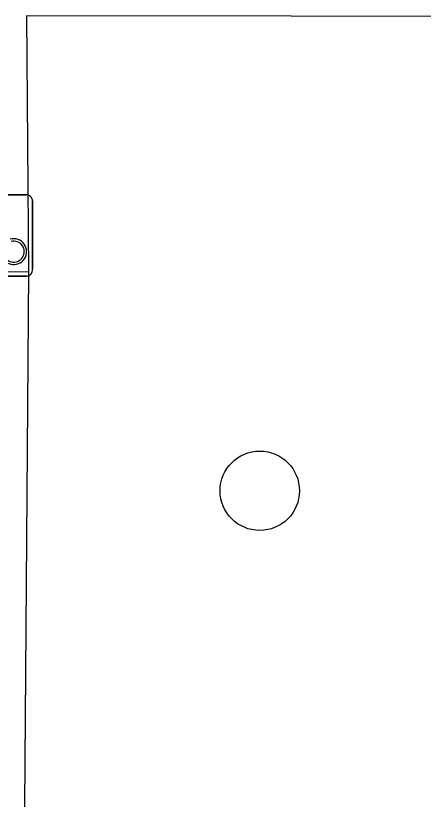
# Model space of a CAD drawing. Extents: x 160732 to 162105, y 387428 to 388479.
# Drawn here: x 160980.28 to 160985.31, y 388311.17 to 388320.83 of the extents above; entities that cross this region are included whole.
import ezdxf

# ---------------------------------------------------------------- set-up
doc = ezdxf.new("R2010")
doc.units = 0
for name, color, linetype in [('IMGEO_Boom', 7, 'Continuous'), ('IMGEO_Fietsenrek', 7, 'Continuous'), ('IMGEO_Loofbos', 7, 'Continuous'), ('IMGEO_Voetpad_open', 7, 'Continuous')]:
    doc.layers.add(name, color=color, linetype=linetype)

msp = doc.modelspace()

# ---------------------------------------------------------------- linework, layer by layer
at = {"layer": 'IMGEO_Boom'}
msp.add_circle((160983.289, 388314.977), 0.4892, dxfattribs=at)
at = {"layer": 'IMGEO_Fietsenrek'}
for p, q in [((160979.5629, 388318.6225), (160980.4038, 388318.6225)), ((160980.4038, 388318.6225), (160979.5629, 388318.6225)), ((160980.4875, 388318.5481), (160980.4875, 388317.7072)), ((160980.4875, 388317.7072), (160980.4875, 388318.5481)), ((160980.4131, 388317.6235), (160979.5722, 388317.6235)), ((160979.5722, 388317.6235), (160980.4131, 388317.6235))]:
    msp.add_line(p, q, dxfattribs=at)
for centre, radius, start, end in [((160980.4096, 388318.5448), 0.0779, 2.4484, 94.28452), ((160980.4096, 388318.5448), 0.0779, 2.4484, 94.28452), ((160980.2547, 388317.9239), 0.159, 187.0065, 105.77075), ((160980.2547, 388317.9239), 0.129, 188.67146, 104.58832), ((160980.4098, 388317.7014), 0.0779, 272.4484, 4.28452), ((160980.4098, 388317.7014), 0.0779, 272.4484, 4.28452)]:
    msp.add_arc(centre, radius, start, end, dxfattribs=at)
at = {"layer": 'IMGEO_Loofbos'}
msp.add_lwpolyline([(160980.438, 388317.673), (160980.177, 388283.098), (160956.473, 388283.577)], dxfattribs=at)
at = {"layer": 'IMGEO_Voetpad_open'}
for points in [[(161017.786, 388320.784), (161000, 388320.807), (160980.412, 388320.832), (160980.438, 388317.673)], [(160957.054, 388317.687), (160980.438, 388317.673)]]:
    msp.add_lwpolyline(points, dxfattribs=at)

doc.saveas('drawing.dxf')
